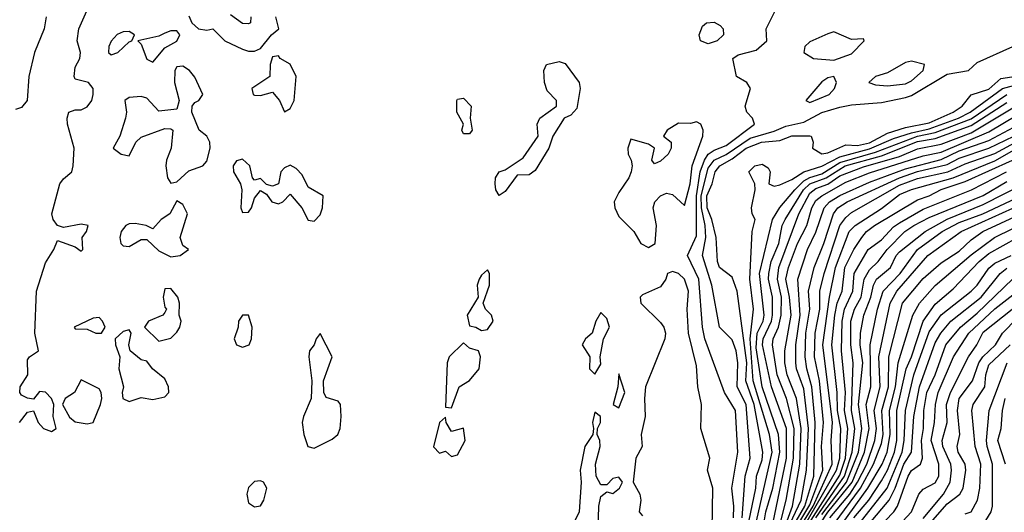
# Model space of a CAD drawing. Header units: metres. Extents: x -51132 to -49532, y -231222 to -229437.
# Tile 380 of 656: x -50842 to -50759, y -229563 to -229521. Entities that reach past the tile are written whole.
import ezdxf

# ---------------------------------------------------------------- set-up
doc = ezdxf.new("R2010")
doc.units = ezdxf.units.M
for name, color, linetype in [('CONTOUR_HALF', 8, 'Continuous'), ('CONTOUR_INDEX', 1, 'Continuous'), ('CONTOUR_INTER', 3, 'Continuous')]:
    doc.layers.add(name, color=color, linetype=linetype)

msp = doc.modelspace()

# ---------------------------------------------------------------- linework, layer by layer
at = {"layer": 'CONTOUR_HALF'}
for points, elevation in [([(-50841.768, -229555.259), (-50841.08, -229554.38), (-50840.58, -229554.279), (-50840.184, -229555.259), (-50839.737, -229555.759), (-50839.08, -229556.026), (-50838.689, -229555.759), (-50838.937, -229554.759), (-50838.866, -229553.759), (-50839.064, -229553.259), (-50839.58, -229552.727), (-50840.08, -229552.665), (-50840.58, -229553.308), (-50841.08, -229553.232), (-50841.58, -229552.969), (-50841.729, -229552.759), (-50841.704, -229552.259), (-50841.049, -229551.259), (-50841.08, -229550.016), (-50840.915, -229549.759), (-50840.166, -229549.259), (-50840.474, -229547.759), (-50840.317, -229544.259), (-50839.58, -229541.875), (-50838.886, -229540.759), (-50838.58, -229540.008), (-50837.08, -229540.526), (-50836.58, -229540.892), (-50836.441, -229540.759), (-50836.501, -229539.759), (-50836.135, -229539.259), (-50835.998, -229538.759), (-50836.58, -229538.647), (-50838.08, -229538.927), (-50838.58, -229538.751), (-50838.935, -229538.259), (-50839.037, -229537.759), (-50838.371, -229535.259), (-50838.08, -229534.849), (-50837.37, -229534.259), (-50837.263, -229533.759), (-50837.175, -229532.259), (-50837.741, -229530.259), (-50837.765, -229529.759), (-50837.622, -229529.259), (-50837.08, -229529.052), (-50836.58, -229529.042), (-50836.08, -229528.789), (-50835.704, -229528.259), (-50835.597, -229527.759), (-50835.595, -229527.259), (-50835.984, -229526.759), (-50837.08, -229526.47), (-50837.173, -229526.259), (-50837.08, -229525.484), (-50836.69, -229524.759), (-50836.652, -229524.259), (-50836.918, -229523.259), (-50836.778, -229522.259), (-50835.882, -229520.259)], 7.5), ([(-50839.533, -229521.259), (-50839.688, -229522.259), (-50840.504, -229524.259), (-50840.983, -229526.259), (-50841.101, -229528.259), (-50841.58, -229528.854), (-50842.08, -229529.039)], 7.5), ([(-50827.58, -229521.17), (-50827.333, -229521.759), (-50826.778, -229522.259), (-50826.08, -229522.365), (-50825.58, -229522.275), (-50824.575, -229523.259), (-50823.08, -229523.966), (-50822.58, -229524.144), (-50822.08, -229524.141), (-50821.58, -229523.921), (-50820.662, -229522.759), (-50820.042, -229522.259), (-50820.304, -229521.259)], 7.5), ([(-50822.394, -229521.259), (-50822.422, -229521.759), (-50822.58, -229521.845), (-50823.08, -229521.83), (-50824.08, -229521.09)], 7.5), ([(-50833.58, -229522.743), (-50834.08, -229523.312), (-50834.269, -229523.759), (-50834.298, -229524.259), (-50834.08, -229524.439), (-50833.51, -229524.259), (-50832.58, -229523.341), (-50832.347, -229523.259), (-50832.12, -229522.759), (-50832.58, -229522.502), (-50833.08, -229522.507), (-50833.58, -229522.743)], 7.5), ([(-50829.58, -229522.622), (-50830.08, -229522.873), (-50831.856, -229523.259), (-50831.58, -229523.56), (-50831.08, -229524.801), (-50830.58, -229525.053), (-50829.58, -229523.849), (-50828.58, -229523.304), (-50828.336, -229522.759), (-50828.58, -229522.436), (-50829.08, -229522.432), (-50829.58, -229522.622)], 7.5), ([(-50781.259, -229563.259), (-50780.993, -229559.759), (-50780.585, -229558.259), (-50780.919, -229553.759), (-50781.665, -229552.259), (-50781.598, -229550.259), (-50781.744, -229549.259), (-50782.08, -229548.327), (-50783.138, -229547.259), (-50783.775, -229543.759), (-50784.578, -229541.259), (-50784.28, -229539.759), (-50784.337, -229538.759), (-50784.649, -229537.259), (-50784.667, -229536.259), (-50784.08, -229533.932), (-50783.58, -229533.261), (-50782.58, -229532.792), (-50780.58, -229531.426), (-50778.58, -229530.85), (-50777.58, -229530.429), (-50776.08, -229530.093), (-50774.58, -229529.287), (-50773.08, -229528.826), (-50772.08, -229528.637), (-50769.58, -229528.452), (-50767.58, -229528.034), (-50767.08, -229527.862), (-50764.08, -229526.078), (-50762.286, -229525.759), (-50761.58, -229525.098), (-50758.58, -229523.733)], 8.5), ([(-50820.58, -229524.607), (-50820.772, -229525.259), (-50820.785, -229526.259), (-50822.311, -229527.259), (-50822.199, -229527.759), (-50822.08, -229527.827), (-50821.58, -229527.857), (-50820.58, -229527.57), (-50819.975, -229528.259), (-50819.58, -229529.225), (-50819.08, -229528.947), (-50818.762, -229528.259), (-50818.599, -229526.259), (-50819.08, -229525.238), (-50819.927, -229524.759), (-50820.08, -229524.538), (-50820.58, -229524.607)], 7.5), ([(-50828.58, -229525.462), (-50828.76, -229525.759), (-50828.773, -229526.759), (-50828.396, -229528.259), (-50828.58, -229529.001), (-50830.08, -229529.162), (-50831.08, -229528.088), (-50831.58, -229527.941), (-50832.58, -229528.02), (-50832.937, -229528.259), (-50832.8, -229529.259), (-50832.883, -229529.759), (-50833.354, -229531.259), (-50833.912, -229532.259), (-50833.244, -229532.759), (-50832.58, -229532.896), (-50832.011, -229531.759), (-50831.58, -229531.345), (-50829.58, -229530.617), (-50829.08, -229530.654), (-50828.915, -229530.759), (-50829.066, -229532.259), (-50829.446, -229533.259), (-50829.504, -229533.759), (-50829.35, -229534.759), (-50829.08, -229535.21), (-50828.58, -229535.081), (-50827.58, -229534.164), (-50826.413, -229533.759), (-50826.08, -229533.368), (-50825.789, -229532.259), (-50825.81, -229531.759), (-50826.08, -229531.26), (-50826.716, -229530.759), (-50827.332, -229529.259), (-50827.309, -229528.759), (-50827.08, -229528.43), (-50826.74, -229528.259), (-50826.41, -229527.759), (-50827.08, -229526.326), (-50827.518, -229525.759), (-50828.08, -229525.387), (-50828.58, -229525.462)], 7.5), ([(-50780.316, -229564.759), (-50778.726, -229557.759), (-50778.969, -229556.259), (-50780.331, -229551.759), (-50780.582, -229548.259), (-50780.311, -229545.759), (-50780.593, -229543.259), (-50780.401, -229539.259), (-50780.15, -229538.259), (-50780.403, -229537.759), (-50780.46, -229537.259), (-50780.156, -229535.759), (-50780.174, -229535.259), (-50780.687, -229534.259), (-50780.188, -229533.759), (-50779.58, -229533.609), (-50779.08, -229533.909), (-50778.89, -229534.259), (-50779.024, -229535.259), (-50778.58, -229535.443), (-50778.08, -229535.352), (-50777.08, -229534.899), (-50776.08, -229534.245), (-50774.58, -229533.769), (-50773.08, -229533.001), (-50770.58, -229532.335), (-50768.58, -229531.461), (-50767.08, -229530.972), (-50765.58, -229530.656), (-50763.144, -229529.759), (-50762.165, -229529.259), (-50759.441, -229527.259), (-50757.08, -229526.61)], 9.5), ([(-50778.478, -229566.259), (-50777.032, -229562.259), (-50776.427, -229558.759), (-50776.298, -229555.759), (-50776.7, -229553.259), (-50777.485, -229551.259), (-50777.674, -229550.259), (-50777.667, -229549.259), (-50777.157, -229546.259), (-50777.271, -229544.759), (-50777.586, -229543.259), (-50777.363, -229542.259), (-50776.619, -229540.259), (-50775.835, -229538.759), (-50775.413, -229537.259), (-50775.08, -229536.666), (-50774.582, -229536.259), (-50772.58, -229535.129), (-50770.58, -229534.336), (-50766.08, -229532.922), (-50764.58, -229532.602), (-50760.58, -229530.91), (-50754.58, -229527.332)], 11.5), ([(-50778.681, -229563.759), (-50777.546, -229558.259), (-50777.54, -229555.759), (-50778.792, -229552.259), (-50779.546, -229548.759), (-50779.501, -229548.259), (-50778.792, -229546.759), (-50778.708, -229546.259), (-50778.712, -229544.759), (-50779.039, -229543.259), (-50779.021, -229542.759), (-50778.812, -229541.759), (-50778.181, -229540.259), (-50777.897, -229538.759), (-50777.659, -229538.259), (-50776.099, -229535.759), (-50775.58, -229535.265), (-50774.223, -229534.759), (-50772.614, -229533.759), (-50769.58, -229532.912), (-50766.58, -229531.711), (-50765.08, -229531.463), (-50762.08, -229530.364), (-50759.08, -229528.451)], 10.5), ([(-50786.58, -229530.176), (-50787.534, -229530.759), (-50787.822, -229531.259), (-50787.198, -229531.759), (-50787.18, -229532.259), (-50787.44, -229532.759), (-50788.08, -229533.37), (-50788.58, -229533.579), (-50788.807, -229533.259), (-50788.583, -229532.259), (-50789.08, -229531.931), (-50790.58, -229531.51), (-50790.819, -229532.259), (-50790.798, -229532.759), (-50790.53, -229533.259), (-50790.457, -229533.759), (-50790.548, -229534.259), (-50790.728, -229534.759), (-50791.58, -229535.988), (-50791.953, -229536.759), (-50791.9, -229537.259), (-50791.58, -229537.985), (-50790.313, -229539.259), (-50789.734, -229540.259), (-50789.08, -229540.602), (-50788.535, -229540.259), (-50788.427, -229538.759), (-50788.695, -229537.259), (-50788.549, -229536.759), (-50788.08, -229536.251), (-50787.58, -229536.05), (-50787.08, -229536.148), (-50786.08, -229537.085), (-50785.589, -229535.259), (-50785.427, -229533.759), (-50784.55, -229531.259), (-50784.503, -229530.759), (-50784.711, -229530.259), (-50785.08, -229530.07), (-50785.58, -229530.207), (-50786.58, -229530.176)], 7.5), ([(-50777.142, -229564.259), (-50775.997, -229562.259), (-50775.233, -229559.759), (-50775.124, -229555.259), (-50775.409, -229552.259), (-50775.832, -229550.759), (-50775.965, -229549.759), (-50775.923, -229547.759), (-50775.576, -229545.759), (-50775.703, -229544.259), (-50775.216, -229542.259), (-50774.401, -229540.259), (-50773.601, -229537.759), (-50773.223, -229537.259), (-50772.451, -229536.759), (-50768.08, -229534.75), (-50766.58, -229534.219), (-50764.08, -229533.647), (-50763.08, -229533.097), (-50760.58, -229532.274), (-50758.51, -229531.259)], 12.5), ([(-50776.518, -229564.259), (-50775.313, -229562.259), (-50773.721, -229558.759), (-50773.808, -229556.759), (-50773.684, -229555.259), (-50774.481, -229548.759), (-50773.932, -229544.759), (-50773.442, -229542.259), (-50772.29, -229539.259), (-50771.775, -229538.759), (-50769.58, -229537.326), (-50768.08, -229536.14), (-50767.08, -229535.732), (-50763.58, -229534.74), (-50760.08, -229533.329), (-50756.461, -229531.259)], 13.5), ([(-50823.08, -229533.194), (-50823.58, -229533.341), (-50823.866, -229533.759), (-50823.83, -229534.259), (-50823.252, -229535.259), (-50823.138, -229535.759), (-50823.227, -229537.259), (-50823.08, -229537.66), (-50822.58, -229537.617), (-50822.334, -229537.259), (-50822.08, -229536.453), (-50821.58, -229535.821), (-50821.08, -229536.126), (-50820.637, -229536.759), (-50820.08, -229536.924), (-50819.692, -229536.759), (-50819.08, -229536.133), (-50818.113, -229537.259), (-50817.58, -229538.293), (-50817.08, -229538.374), (-50816.58, -229537.855), (-50816.384, -229537.259), (-50816.324, -229536.259), (-50817.58, -229535.538), (-50818.08, -229534.495), (-50818.58, -229533.973), (-50819.08, -229533.7), (-50819.58, -229533.91), (-50819.865, -229534.259), (-50820.06, -229535.259), (-50820.58, -229535.451), (-50821.08, -229535.31), (-50821.58, -229534.819), (-50822.08, -229534.943), (-50822.253, -229534.759), (-50822.469, -229533.759), (-50823.08, -229533.194)], 7.5), ([(-50775.669, -229563.759), (-50773.08, -229559.686), (-50772.601, -229558.259), (-50772.394, -229555.759), (-50772.691, -229554.259), (-50772.596, -229552.759), (-50772.919, -229549.259), (-50772.869, -229546.759), (-50772.671, -229545.759), (-50771.971, -229544.259), (-50771.863, -229542.759), (-50770.69, -229540.759), (-50769.58, -229539.937), (-50768.58, -229538.853), (-50768.08, -229538.514), (-50766.08, -229537.373), (-50762.044, -229535.759), (-50759.121, -229534.259)], 14.5), ([(-50774.58, -229562.965), (-50772.498, -229560.259), (-50771.508, -229557.759), (-50771.223, -229555.759), (-50771.503, -229553.759), (-50771.139, -229550.259), (-50771.354, -229548.759), (-50771.328, -229547.759), (-50771.055, -229546.259), (-50770.475, -229544.759), (-50770.256, -229543.759), (-50769.995, -229543.259), (-50768.814, -229542.259), (-50768.357, -229541.259), (-50768.08, -229540.943), (-50765.925, -229539.259), (-50764.08, -229538.213), (-50761.08, -229536.997), (-50755.58, -229534.196)], 15.5), ([(-50828.58, -229536.694), (-50829.168, -229537.759), (-50829.903, -229538.259), (-50830.58, -229539.036), (-50831.156, -229538.759), (-50832.08, -229538.583), (-50832.58, -229538.596), (-50832.862, -229538.759), (-50833.231, -229539.259), (-50833.349, -229539.759), (-50833.26, -229540.259), (-50833.08, -229540.461), (-50832.58, -229540.507), (-50831.58, -229539.933), (-50831.08, -229539.912), (-50830.08, -229540.88), (-50829.08, -229541.384), (-50828.306, -229541.259), (-50827.602, -229540.759), (-50828.08, -229540.434), (-50828.299, -229539.759), (-50827.689, -229537.759), (-50828.08, -229536.999), (-50828.58, -229536.694)], 7.5), ([(-50773.9, -229563.259), (-50772.234, -229561.259), (-50771.577, -229560.259), (-50770.819, -229558.759), (-50770.15, -229556.759), (-50770.01, -229555.759), (-50770.201, -229554.259), (-50769.683, -229552.259), (-50769.817, -229549.759), (-50768.86, -229545.259), (-50768.292, -229544.259), (-50765.695, -229541.259), (-50762.912, -229539.259), (-50758.58, -229537.305)], 16.5), ([(-50772.879, -229563.759), (-50770.736, -229560.759), (-50769.528, -229558.759), (-50769.11, -229557.759), (-50768.852, -229556.259), (-50768.923, -229554.259), (-50768.414, -229552.259), (-50768.194, -229550.259), (-50766.965, -229546.259), (-50766.409, -229545.259), (-50765.08, -229543.789), (-50762.08, -229541.198), (-50760.113, -229539.759), (-50758.58, -229538.99)], 17.5), ([(-50771.438, -229563.759), (-50769.101, -229560.759), (-50767.86, -229557.759), (-50767.675, -229556.759), (-50767.572, -229554.259), (-50766.878, -229551.259), (-50765.58, -229547.667), (-50764.58, -229546.238), (-50762.08, -229544.259), (-50761.58, -229543.75), (-50760.58, -229542.326), (-50760.08, -229541.894), (-50758.722, -229541.259)], 18.5), ([(-50802.58, -229542.468), (-50803.08, -229542.915), (-50803.266, -229543.259), (-50803.437, -229543.759), (-50803.347, -229544.759), (-50804.279, -229546.259), (-50804.08, -229547.167), (-50803.544, -229547.259), (-50803.08, -229547.546), (-50802.58, -229547.458), (-50802.088, -229546.759), (-50802.222, -229546.259), (-50802.75, -229545.759), (-50802.933, -229545.259), (-50802.392, -229543.759), (-50802.404, -229542.759), (-50802.58, -229542.468)], 7.5), ([(-50787.08, -229542.605), (-50787.491, -229542.759), (-50787.639, -229543.259), (-50788.08, -229543.886), (-50789.58, -229544.559), (-50789.791, -229544.759), (-50789.725, -229545.259), (-50788.08, -229546.875), (-50787.804, -229547.259), (-50787.658, -229547.759), (-50787.708, -229548.259), (-50789.337, -229552.259), (-50789.432, -229553.259), (-50789.361, -229554.759), (-50789.699, -229556.259), (-50789.629, -229557.259), (-50790.14, -229558.259), (-50790.384, -229560.259), (-50789.809, -229561.259), (-50789.737, -229561.759), (-50789.884, -229562.759), (-50789.58, -229563.073)], 7.5), ([(-50783.745, -229564.259), (-50783.697, -229560.759), (-50784.156, -229559.259), (-50783.964, -229558.259), (-50784.708, -229555.759), (-50784.656, -229553.759), (-50784.947, -229552.259), (-50785.08, -229550.523), (-50785.74, -229547.759), (-50785.85, -229545.759), (-50785.738, -229544.259), (-50786.08, -229543.252), (-50786.58, -229542.78), (-50787.08, -229542.605)], 7.5), ([(-50770.004, -229564.259), (-50768.537, -229562.759), (-50768.249, -229562.259), (-50767.355, -229559.759), (-50767.08, -229559.272), (-50766.328, -229558.759), (-50766.15, -229558.259), (-50766.225, -229556.759), (-50766.062, -229555.759), (-50766.024, -229554.259), (-50765.773, -229552.759), (-50765.089, -229551.259), (-50764.191, -229548.759), (-50762.964, -229547.259), (-50761.58, -229546.103), (-50758.58, -229543.224)], 19.5), ([(-50829.58, -229544.061), (-50829.729, -229544.759), (-50829.58, -229545.596), (-50829.434, -229545.759), (-50829.58, -229546.044), (-50829.759, -229546.259), (-50830.942, -229546.759), (-50831.279, -229547.259), (-50830.08, -229548.43), (-50829.08, -229548.187), (-50828.58, -229547.694), (-50828.326, -229547.259), (-50828.221, -229546.759), (-50828.376, -229546.259), (-50828.366, -229545.259), (-50828.511, -229544.759), (-50829.08, -229544.021), (-50829.58, -229544.061)], 7.5), ([(-50823.08, -229546.253), (-50823.408, -229546.759), (-50823.443, -229547.259), (-50823.77, -229548.259), (-50823.58, -229548.757), (-50823.08, -229548.958), (-50822.516, -229548.759), (-50822.323, -229548.259), (-50822.271, -229547.259), (-50822.58, -229546.276), (-50823.08, -229546.253)], 7.5), ([(-50793.08, -229546.048), (-50793.486, -229546.759), (-50793.804, -229547.759), (-50794.359, -229548.259), (-50794.639, -229548.759), (-50793.99, -229549.759), (-50794.022, -229550.759), (-50793.58, -229551.205), (-50793.08, -229550.377), (-50793.135, -229549.759), (-50792.856, -229548.259), (-50792.363, -229547.259), (-50792.58, -229546.535), (-50793.08, -229546.048)], 7.5), ([(-50766.08, -229563.309), (-50764.4, -229561.259), (-50763.84, -229560.259), (-50763.72, -229559.259), (-50763.784, -229558.759), (-50764.442, -229557.259), (-50764.502, -229556.759), (-50764.082, -229555.259), (-50764.138, -229553.759), (-50763.794, -229552.759), (-50762.286, -229549.759), (-50761.585, -229548.759), (-50761.08, -229547.677), (-50758.648, -229545.759)], 20.5), ([(-50835.58, -229546.528), (-50837.186, -229547.259), (-50837.08, -229547.4), (-50836.08, -229547.436), (-50835.355, -229547.759), (-50834.893, -229547.759), (-50834.586, -229547.259), (-50834.792, -229546.759), (-50835.08, -229546.466), (-50835.58, -229546.528)], 7.5), ([(-50833.08, -229547.637), (-50833.738, -229548.259), (-50833.72, -229548.759), (-50833.352, -229549.759), (-50833.431, -229550.759), (-50833.046, -229552.259), (-50833.163, -229552.759), (-50833.098, -229553.259), (-50832.58, -229553.497), (-50831.58, -229553.171), (-50830.58, -229553.326), (-50829.58, -229553.097), (-50829.243, -229552.759), (-50829.273, -229552.259), (-50829.58, -229551.587), (-50830.626, -229550.759), (-50831.08, -229550.129), (-50831.58, -229549.996), (-50832.484, -229549.259), (-50832.603, -229548.759), (-50832.413, -229547.759), (-50832.58, -229547.491), (-50833.08, -229547.637)], 7.5), ([(-50816.58, -229547.789), (-50816.924, -229548.259), (-50817.074, -229548.759), (-50817.474, -229549.259), (-50817.537, -229549.759), (-50817.288, -229551.759), (-50817.322, -229553.259), (-50817.977, -229554.759), (-50818.079, -229555.259), (-50817.935, -229556.259), (-50817.618, -229557.259), (-50817.08, -229557.407), (-50815.58, -229556.657), (-50815.113, -229556.259), (-50814.907, -229555.759), (-50814.81, -229554.759), (-50814.873, -229553.759), (-50815.08, -229553.478), (-50816.08, -229553.159), (-50816.275, -229552.759), (-50816.308, -229551.759), (-50815.566, -229549.759), (-50816.58, -229547.789)], 7.5), ([(-50804.58, -229548.596), (-50805.785, -229549.759), (-50805.945, -229550.259), (-50806.08, -229553.97), (-50805.58, -229554.023), (-50804.94, -229552.259), (-50804.08, -229551.734), (-50803.262, -229550.759), (-50803.144, -229549.759), (-50803.321, -229549.259), (-50804.08, -229549.024), (-50804.58, -229548.596)], 7.5), ([(-50762.58, -229562.916), (-50762.08, -229562.741), (-50761.54, -229561.759), (-50761.354, -229560.759), (-50761.27, -229558.759), (-50761.749, -229557.259), (-50762.011, -229554.259), (-50761.892, -229553.759), (-50760.923, -229552.259), (-50760.838, -229551.259), (-50760.58, -229550.431), (-50758.803, -229548.759)], 21.5), ([(-50791.58, -229551.184), (-50791.669, -229552.259), (-50792.052, -229553.759), (-50791.58, -229554.04), (-50791.065, -229552.759), (-50791.58, -229551.184)], 7.5), ([(-50836.58, -229551.673), (-50837.155, -229552.759), (-50837.917, -229553.259), (-50838.165, -229553.759), (-50837.58, -229554.805), (-50837.08, -229555.205), (-50836.08, -229555.38), (-50835.575, -229555.259), (-50834.967, -229553.759), (-50834.855, -229553.259), (-50834.913, -229552.759), (-50835.08, -229552.428), (-50836.58, -229551.673)], 7.5), ([(-50759.192, -229558.759), (-50759.834, -229556.759), (-50759.551, -229555.759), (-50759.441, -229554.259), (-50759.218, -229553.259)], 22.5), ([(-50793.308, -229564.259), (-50793.234, -229562.259), (-50793.08, -229561.454), (-50792.58, -229561.077), (-50792.08, -229561.218), (-50791.514, -229560.759), (-50791.263, -229560.259), (-50791.58, -229559.847), (-50792.08, -229559.946), (-50792.58, -229560.492), (-50793.08, -229560.495), (-50793.479, -229559.759), (-50793.536, -229558.759), (-50793.147, -229557.259), (-50793.173, -229556.759), (-50793.381, -229556.259), (-50793.372, -229555.759), (-50793.121, -229555.259), (-50793.095, -229554.759), (-50793.58, -229554.405), (-50793.779, -229555.259), (-50793.681, -229555.759), (-50793.75, -229556.259), (-50794.41, -229557.259), (-50794.797, -229559.259), (-50794.719, -229560.259), (-50794.899, -229562.759), (-50795.627, -229564.259)], 7.5), ([(-50806.58, -229555.246), (-50807.08, -229557.303), (-50806.58, -229557.826), (-50806.08, -229557.674), (-50805.58, -229558.106), (-50805.08, -229557.971), (-50804.444, -229556.759), (-50804.58, -229555.727), (-50805.58, -229556.008), (-50806.023, -229555.259), (-50806.08, -229554.804), (-50806.58, -229555.246)], 7.5), ([(-50822.08, -229560.204), (-50822.58, -229560.721), (-50822.719, -229561.259), (-50822.58, -229561.986), (-50822.08, -229562.318), (-50821.58, -229562.249), (-50821.296, -229561.759), (-50821.035, -229560.759), (-50821.331, -229560.259), (-50821.58, -229560.16), (-50822.08, -229560.204)], 7.5)]:
    msp.add_lwpolyline(points, dxfattribs=dict(at, elevation=elevation))
at = {"layer": 'CONTOUR_INDEX'}
for points, elevation in [([(-50779.528, -229564.259), (-50779.265, -229562.759), (-50778.67, -229560.759), (-50778.098, -229557.759), (-50778.2, -229556.259), (-50779.563, -229552.259), (-50780.08, -229549.007), (-50779.977, -229547.759), (-50779.499, -229546.759), (-50779.417, -229546.259), (-50779.804, -229542.759), (-50778.706, -229538.259), (-50778.08, -229537.228), (-50776.826, -229535.759), (-50776.08, -229535.008), (-50775.58, -229534.719), (-50774.58, -229534.415), (-50773.08, -229533.481), (-50770.08, -229532.598), (-50766.58, -229531.269), (-50765.08, -229530.961), (-50762.08, -229529.807), (-50759.08, -229527.768)], 10), ([(-50775.082, -229563.259), (-50772.672, -229559.759), (-50772.024, -229557.759), (-50771.818, -229555.759), (-50772.092, -229554.259), (-50771.949, -229550.259), (-50772.15, -229548.759), (-50772.137, -229546.759), (-50771.839, -229545.759), (-50771.278, -229544.759), (-50771.034, -229543.259), (-50770.58, -229542.46), (-50769.871, -229541.759), (-50769.119, -229540.759), (-50767.632, -229539.259), (-50766.887, -229538.759), (-50765.58, -229538.076), (-50761.08, -229536.242), (-50759.08, -229535.069)], 15), ([(-50768.944, -229564.759), (-50767.063, -229562.759), (-50766.467, -229561.259), (-50766.08, -229560.859), (-50765.08, -229560.325), (-50764.775, -229559.759), (-50764.786, -229558.759), (-50765.43, -229556.759), (-50765.15, -229555.259), (-50765.069, -229553.759), (-50764.835, -229552.759), (-50763.565, -229549.759), (-50762.282, -229547.759), (-50760.08, -229545.744), (-50756.58, -229542.994)], 20)]:
    msp.add_lwpolyline(points, dxfattribs=dict(at, elevation=elevation))
at = {"layer": 'CONTOUR_INTER'}
for points, elevation in [([(-50781.963, -229563.259), (-50781.936, -229562.259), (-50782.107, -229560.759), (-50781.607, -229557.759), (-50781.818, -229554.259), (-50782.733, -229552.759), (-50784.372, -229548.259), (-50784.565, -229547.259), (-50784.874, -229543.259), (-50785.833, -229541.259), (-50785.08, -229539.602), (-50785.081, -229536.259), (-50784.754, -229534.259), (-50784.41, -229533.259), (-50784.08, -229532.765), (-50783.58, -229532.436), (-50782.58, -229532.047), (-50780.207, -229530.259), (-50780.393, -229529.759), (-50780.854, -229529.259), (-50780.983, -229528.759), (-50780.547, -229527.259), (-50780.868, -229526.759), (-50781.723, -229526.259), (-50782.018, -229524.759), (-50781.58, -229524.442), (-50780.08, -229524.064), (-50779.195, -229523.259), (-50779.238, -229522.259), (-50778.483, -229520.759)], 8), ([(-50784.223, -229521.759), (-50783.58, -229521.71), (-50783.08, -229521.985), (-50782.848, -229522.259), (-50782.798, -229522.759), (-50783.344, -229523.259), (-50784.08, -229523.532), (-50784.726, -229523.259), (-50784.838, -229522.759), (-50784.58, -229522.032), (-50784.223, -229521.759)], 8), ([(-50774.08, -229522.687), (-50775.58, -229523.363), (-50776.012, -229523.759), (-50776.079, -229524.259), (-50775.277, -229524.759), (-50773.58, -229524.886), (-50772.08, -229524.351), (-50771.026, -229523.259), (-50771.08, -229523.1), (-50772.08, -229523.149), (-50773.58, -229522.52), (-50774.08, -229522.687)], 8), ([(-50797.637, -229525.259), (-50796.58, -229525.017), (-50796.08, -229525.18), (-50794.897, -229526.759), (-50794.806, -229527.259), (-50795.08, -229528.938), (-50795.58, -229529.507), (-50796.153, -229529.759), (-50797.108, -229531.259), (-50797.438, -229532.259), (-50798.58, -229534.15), (-50799.08, -229534.496), (-50800.08, -229534.534), (-50801.08, -229535.888), (-50801.58, -229536.241), (-50801.858, -229535.759), (-50801.926, -229535.259), (-50801.906, -229534.759), (-50801.597, -229534.259), (-50801.08, -229534.088), (-50799.58, -229533.086), (-50798.32, -229531.259), (-50798.415, -229530.259), (-50798.198, -229529.759), (-50796.781, -229528.759), (-50796.786, -229528.259), (-50797.58, -229527.45), (-50797.8, -229526.759), (-50797.862, -229525.759), (-50797.637, -229525.259)], 8), ([(-50767.58, -229525.087), (-50769.08, -229525.944), (-50770.094, -229526.259), (-50770.646, -229526.759), (-50770.08, -229526.965), (-50769.08, -229527.044), (-50767.58, -229526.879), (-50767.08, -229526.62), (-50766.093, -229525.759), (-50765.97, -229525.259), (-50767.08, -229524.973), (-50767.58, -229525.087)], 8), ([(-50780.82, -229564.259), (-50780.11, -229560.759), (-50780.041, -229559.759), (-50779.58, -229558.396), (-50779.53, -229557.759), (-50780.24, -229553.759), (-50780.928, -229551.759), (-50780.858, -229550.259), (-50781.664, -229544.259), (-50782.08, -229543.092), (-50783.147, -229542.259), (-50783.317, -229541.759), (-50783.429, -229539.759), (-50783.781, -229538.259), (-50784.17, -229537.259), (-50784.197, -229536.259), (-50783.756, -229535.259), (-50783.52, -229534.259), (-50783.108, -229533.759), (-50782.08, -229533.169), (-50780.923, -229532.259), (-50779.624, -229531.759), (-50778.08, -229531.612), (-50777.08, -229531.229), (-50775.58, -229531.227), (-50775.465, -229531.259), (-50775.3, -229531.759), (-50775.36, -229532.259), (-50774.58, -229532.755), (-50774.08, -229532.664), (-50772.58, -229531.985), (-50771.58, -229532.032), (-50770.58, -229531.812), (-50769.08, -229531.005), (-50767.58, -229530.539), (-50765.58, -229530.139), (-50763.571, -229529.259), (-50762.835, -229528.759), (-50762.08, -229527.791), (-50760.58, -229527.31), (-50759.58, -229526.423), (-50757.58, -229526.122)], 9), ([(-50774.58, -229526.712), (-50775.907, -229528.259), (-50775.58, -229528.442), (-50773.967, -229527.759), (-50773.503, -229527.259), (-50773.335, -229526.759), (-50773.58, -229526.264), (-50774.08, -229526.373), (-50774.58, -229526.712)], 8), ([(-50805.132, -229528.259), (-50805.08, -229528.15), (-50804.58, -229528.075), (-50803.949, -229528.759), (-50804.012, -229529.759), (-50803.844, -229530.759), (-50804.08, -229531.054), (-50804.58, -229531.076), (-50804.723, -229530.759), (-50804.59, -229530.259), (-50805.142, -229529.259), (-50805.132, -229528.259)], 8), ([(-50778.072, -229563.759), (-50777.56, -229561.759), (-50776.955, -229558.259), (-50776.895, -229555.759), (-50777.542, -229553.259), (-50778.309, -229551.259), (-50778.701, -229548.759), (-50778.656, -229548.259), (-50778.214, -229547.259), (-50777.976, -229546.259), (-50777.949, -229544.759), (-50778.292, -229543.259), (-50778.183, -229542.259), (-50776.506, -229537.759), (-50775.58, -229536.029), (-50775.08, -229535.658), (-50774.08, -229535.281), (-50773.08, -229534.573), (-50771.08, -229533.826), (-50768.08, -229532.964), (-50766.58, -229532.325), (-50764.58, -229531.929), (-50762.08, -229530.981), (-50758.58, -229528.888)], 11), ([(-50777.467, -229564.259), (-50776.313, -229561.759), (-50775.864, -229559.259), (-50775.702, -229555.759), (-50776.08, -229552.439), (-50776.701, -229550.759), (-50776.759, -229550.259), (-50776.75, -229548.759), (-50776.386, -229546.259), (-50776.598, -229543.259), (-50775.785, -229540.759), (-50775.08, -229539.305), (-50774.386, -229537.259), (-50773.933, -229536.759), (-50773.08, -229536.228), (-50770.58, -229535.113), (-50767.58, -229534.001), (-50764.58, -229533.215), (-50763.08, -229532.492), (-50760.58, -229531.624), (-50758.08, -229530.289)], 12), ([(-50776.827, -229564.259), (-50775.58, -229562.173), (-50774.491, -229559.259), (-50774.594, -229557.259), (-50774.443, -229555.259), (-50774.77, -229551.759), (-50775.179, -229549.759), (-50775.136, -229547.759), (-50774.752, -229545.759), (-50774.741, -229544.259), (-50774.381, -229542.759), (-50773.08, -229538.745), (-50772.58, -229538.079), (-50772.08, -229537.667), (-50768.08, -229535.37), (-50766.58, -229534.819), (-50764.021, -229534.259), (-50762.58, -229533.589), (-50760.08, -229532.723), (-50758.08, -229531.63)], 13), ([(-50776.22, -229564.259), (-50773.342, -229559.259), (-50773.076, -229558.259), (-50772.972, -229555.759), (-50773.264, -229554.259), (-50773.285, -229552.759), (-50773.737, -229548.759), (-50773.478, -229546.259), (-50773.293, -229545.259), (-50772.882, -229544.259), (-50772.648, -229542.259), (-50771.893, -229540.759), (-50771.23, -229539.759), (-50770.83, -229539.259), (-50770.177, -229538.759), (-50766.58, -229536.601), (-50765.58, -229536.268), (-50764.58, -229535.736), (-50762.58, -229535.067), (-50758.619, -229533.259)], 14), ([(-50774.702, -229563.759), (-50774.08, -229562.783), (-50772.043, -229560.259), (-50770.99, -229557.759), (-50770.611, -229555.759), (-50770.857, -229553.759), (-50770.482, -229552.259), (-50770.523, -229548.759), (-50769.92, -229545.759), (-50769.442, -229544.259), (-50768.021, -229542.759), (-50766.563, -229540.759), (-50764.502, -229539.259), (-50763.08, -229538.495), (-50761.085, -229537.759), (-50754.08, -229534.477)], 16), ([(-50773.548, -229563.759), (-50771.337, -229560.759), (-50770.242, -229558.759), (-50769.58, -229557.02), (-50769.431, -229556.259), (-50769.54, -229554.259), (-50768.998, -229552.259), (-50768.965, -229549.759), (-50767.82, -229545.259), (-50766.08, -229543.188), (-50764.58, -229541.864), (-50763.08, -229540.907), (-50762.08, -229539.954), (-50761.092, -229539.259), (-50758.08, -229537.845)], 17), ([(-50771.885, -229563.259), (-50770.642, -229561.759), (-50769.58, -229560.151), (-50769.08, -229559.261), (-50768.491, -229557.759), (-50768.3, -229556.759), (-50768.29, -229554.259), (-50767.51, -229550.759), (-50767.061, -229549.759), (-50766.093, -229546.759), (-50765.08, -229545.329), (-50763.58, -229544.057), (-50761.408, -229541.759), (-50760.58, -229541.083), (-50758.206, -229539.759)], 18), ([(-50770.621, -229563.759), (-50768.928, -229561.759), (-50768.425, -229560.759), (-50767.724, -229558.759), (-50767.068, -229557.759), (-50766.86, -229554.759), (-50766.404, -229552.259), (-50765.08, -229548.588), (-50764.603, -229547.759), (-50763.774, -229546.759), (-50761.247, -229544.759), (-50759.632, -229542.759), (-50759.08, -229542.327)], 19), ([(-50766.887, -229565.259), (-50764.08, -229562.069), (-50763.016, -229561.259), (-50762.734, -229560.759), (-50762.516, -229559.259), (-50762.582, -229558.759), (-50763.149, -229557.759), (-50763.258, -229557.259), (-50763.035, -229556.259), (-50763.21, -229554.259), (-50763.071, -229553.259), (-50761.972, -229551.759), (-50761.438, -229550.259), (-50761.105, -229549.759), (-50760.026, -229548.759), (-50759.461, -229547.759), (-50756.998, -229545.259)], 21), ([(-50761.08, -229563.827), (-50760.394, -229562.759), (-50760.28, -229562.259), (-50760.283, -229558.759), (-50760.743, -229557.259), (-50760.781, -229556.759), (-50760.578, -229554.259), (-50759.046, -229550.259)], 22)]:
    msp.add_lwpolyline(points, dxfattribs=dict(at, elevation=elevation))

doc.saveas('drawing.dxf')
